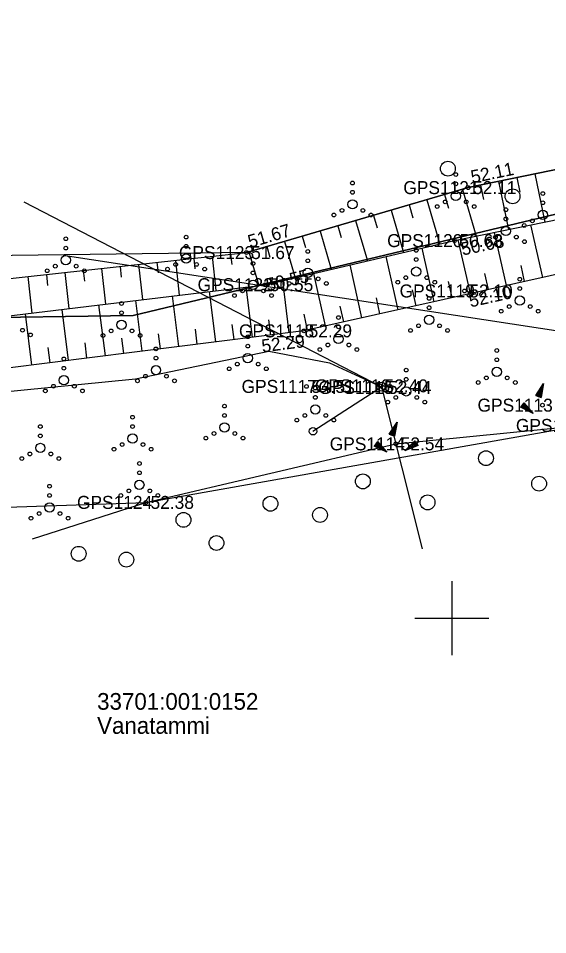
# Model space of a CAD drawing. Extents: x 551623 to 559850, y 6561220 to 6567135.
# Drawn here: x 555326.61 to 555355.18, y 6565082.93 to 6565132.34 of the extents above; entities that cross this region are included whole.
import ezdxf

# ---------------------------------------------------------------- set-up
doc = ezdxf.new("R2010")
doc.units = 0
for name, color, linetype in [('HALJASTUS', 7, 'Continuous'), ('KORGUS-EH2000', 7, 'Continuous'), ('KPOHULIIN', 7, 'Continuous'), ('MOOTKORG-EH2000', 7, 'Continuous'), ('MOOTMPUNKT', 7, 'Continuous'), ('MOOTNR', 7, 'Continuous'), ('MOOTPIIR', 7, 'Continuous'), ('MPKAABEL', 7, 'Continuous'), ('MPOHULIIN', 7, 'Continuous'), ('PIIR', 7, 'Continuous'), ('POST', 7, 'Continuous'), ('RELJEEF', 7, 'Continuous'), ('VORK', 7, 'Continuous')]:
    doc.layers.add(name, color=color, linetype=linetype)

msp = doc.modelspace()

# ---------------------------------------------------------------- linework, layer by layer
at = {"layer": 'HALJASTUS'}
msp.add_lwpolyline([(555327.372, 6565104.268), (555333.487, 6565106.241), (555346.986, 6565109.396), (555356.962, 6565110.39), (555361.925, 6565109.512)], dxfattribs=at)
for centre, radius in [((555349.79, 6565124.238), 0.4), ((555344.643, 6565123.462), 0.1), ((555350.215, 6565123.919), 0.1), ((555344.643, 6565122.962), 0.1), ((555350.215, 6565123.419), 0.1), ((555353.281, 6565122.744), 0.4), ((555344.643, 6565122.312), 0.25), ((555350.215, 6565122.769), 0.25), ((555354.914, 6565122.896), 0.1), ((555344.078, 6565121.987), 0.1), ((555345.208, 6565121.987), 0.1), ((555349.215, 6565122.194), 0.1), ((555349.65, 6565122.444), 0.1), ((555350.78, 6565122.444), 0.1), ((555351.215, 6565122.194), 0.1), ((555352.921, 6565122.024), 0.1), ((555354.914, 6565122.396), 0.1), ((555343.643, 6565121.737), 0.1), ((555345.643, 6565121.737), 0.1), ((555352.921, 6565121.524), 0.1), ((555354.914, 6565121.746), 0.25), ((555352.921, 6565120.874), 0.25), ((555353.914, 6565121.171), 0.1), ((555354.349, 6565121.421), 0.1), ((555335.668, 6565120.548), 0.1), ((555352.356, 6565120.549), 0.1), ((555353.486, 6565120.549), 0.1), ((555329.173, 6565120.455), 0.1), ((555335.668, 6565120.048), 0.1), ((555351.921, 6565120.299), 0.1), ((555353.921, 6565120.299), 0.1), ((555329.173, 6565119.955), 0.1), ((555335.668, 6565119.398), 0.25), ((555342.232, 6565119.772), 0.1), ((555348.085, 6565119.835), 0.1), ((555329.173, 6565119.305), 0.25), ((555335.103, 6565119.073), 0.1), ((555336.233, 6565119.073), 0.1), ((555339.276, 6565119.118), 0.1), ((555342.232, 6565119.272), 0.1), ((555348.085, 6565119.335), 0.1), ((555328.173, 6565118.73), 0.1), ((555328.608, 6565118.98), 0.1), ((555329.738, 6565118.98), 0.1), ((555330.173, 6565118.73), 0.1), ((555334.668, 6565118.823), 0.1), ((555336.668, 6565118.823), 0.1), ((555339.276, 6565118.618), 0.1), ((555342.232, 6565118.622), 0.25), ((555348.085, 6565118.685), 0.25), ((555339.276, 6565117.968), 0.25), ((555341.232, 6565118.047), 0.1), ((555341.667, 6565118.297), 0.1), ((555342.797, 6565118.297), 0.1), ((555343.232, 6565118.047), 0.1), ((555347.085, 6565118.11), 0.1), ((555347.52, 6565118.36), 0.1), ((555348.65, 6565118.36), 0.1), ((555349.085, 6565118.11), 0.1), ((555353.669, 6565118.273), 0.1), ((555338.711, 6565117.643), 0.1), ((555339.841, 6565117.643), 0.1), ((555353.669, 6565117.773), 0.1), ((555338.276, 6565117.393), 0.1), ((555340.276, 6565117.393), 0.1), ((555348.777, 6565117.239), 0.1), ((555353.669, 6565117.123), 0.25), ((555332.181, 6565116.965), 0.1), ((555348.777, 6565116.739), 0.1), ((555352.669, 6565116.548), 0.1), ((555353.104, 6565116.798), 0.1), ((555354.234, 6565116.798), 0.1), ((555354.669, 6565116.548), 0.1), ((555332.181, 6565116.465), 0.1), ((555343.885, 6565116.205), 0.1), ((555348.777, 6565116.089), 0.25), ((555332.181, 6565115.815), 0.25), ((555343.885, 6565115.705), 0.1), ((555348.212, 6565115.764), 0.1), ((555349.342, 6565115.764), 0.1), ((555326.837, 6565115.522), 0.1), ((555327.272, 6565115.272), 0.1), ((555331.181, 6565115.24), 0.1), ((555331.616, 6565115.49), 0.1), ((555332.746, 6565115.49), 0.1), ((555333.181, 6565115.24), 0.1), ((555338.993, 6565115.171), 0.1), ((555343.885, 6565115.055), 0.25), ((555347.777, 6565115.514), 0.1), ((555349.777, 6565115.514), 0.1), ((555338.993, 6565114.671), 0.1), ((555343.32, 6565114.73), 0.1), ((555344.45, 6565114.73), 0.1), ((555334.04, 6565114.52), 0.1), ((555338.993, 6565114.021), 0.25), ((555342.885, 6565114.48), 0.1), ((555344.885, 6565114.48), 0.1), ((555352.431, 6565114.431), 0.1), ((555329.07, 6565113.977), 0.1), ((555334.04, 6565114.02), 0.1), ((555338.428, 6565113.696), 0.1), ((555339.558, 6565113.696), 0.1), ((555352.431, 6565113.931), 0.1), ((555329.07, 6565113.477), 0.1), ((555334.04, 6565113.37), 0.25), ((555337.993, 6565113.446), 0.1), ((555339.993, 6565113.446), 0.1), ((555347.545, 6565113.377), 0.1), ((555352.431, 6565113.281), 0.25), ((555329.07, 6565112.827), 0.25), ((555333.04, 6565112.795), 0.1), ((555333.475, 6565113.045), 0.1), ((555334.605, 6565113.045), 0.1), ((555335.04, 6565112.795), 0.1), ((555347.545, 6565112.877), 0.1), ((555351.431, 6565112.706), 0.1), ((555351.866, 6565112.956), 0.1), ((555352.996, 6565112.956), 0.1), ((555353.431, 6565112.706), 0.1), ((555328.07, 6565112.252), 0.1), ((555328.505, 6565112.502), 0.1), ((555329.635, 6565112.502), 0.1), ((555330.07, 6565112.252), 0.1), ((555342.64, 6565112.404), 0.1), ((555347.545, 6565112.227), 0.25), ((555342.64, 6565111.904), 0.1), ((555346.545, 6565111.652), 0.1), ((555346.98, 6565111.902), 0.1), ((555348.11, 6565111.902), 0.1), ((555348.545, 6565111.652), 0.1), ((555337.736, 6565111.431), 0.1), ((555342.64, 6565111.254), 0.25), ((555332.776, 6565110.832), 0.1), ((555337.736, 6565110.931), 0.1), ((555341.64, 6565110.679), 0.1), ((555342.075, 6565110.929), 0.1), ((555343.205, 6565110.929), 0.1), ((555343.64, 6565110.679), 0.1), ((555327.801, 6565110.327), 0.1), ((555332.776, 6565110.332), 0.1), ((555337.736, 6565110.281), 0.25), ((555327.801, 6565109.827), 0.1), ((555332.776, 6565109.682), 0.25), ((555336.736, 6565109.706), 0.1), ((555337.171, 6565109.956), 0.1), ((555338.301, 6565109.956), 0.1), ((555338.736, 6565109.706), 0.1), ((555327.801, 6565109.177), 0.25), ((555332.211, 6565109.357), 0.1), ((555333.341, 6565109.357), 0.1), ((555327.236, 6565108.852), 0.1), ((555328.366, 6565108.852), 0.1), ((555331.776, 6565109.107), 0.1), ((555333.776, 6565109.107), 0.1), ((555351.848, 6565108.625), 0.4), ((555326.801, 6565108.602), 0.1), ((555328.801, 6565108.602), 0.1), ((555333.145, 6565108.337), 0.1), ((555333.145, 6565107.837), 0.1), ((555345.203, 6565107.372), 0.4), ((555333.145, 6565107.187), 0.25), ((555354.713, 6565107.252), 0.4), ((555328.297, 6565107.114), 0.1), ((555332.58, 6565106.862), 0.1), ((555333.71, 6565106.862), 0.1), ((555328.297, 6565106.614), 0.1), ((555332.145, 6565106.612), 0.1), ((555334.145, 6565106.612), 0.1), ((555340.219, 6565106.168), 0.4), ((555348.694, 6565106.24), 0.4), ((555328.297, 6565105.964), 0.25), ((555342.892, 6565105.565), 0.4), ((555327.297, 6565105.389), 0.1), ((555327.732, 6565105.639), 0.1), ((555328.862, 6565105.639), 0.1), ((555329.297, 6565105.389), 0.1), ((555335.525, 6565105.3), 0.4), ((555337.306, 6565104.048), 0.4), ((555329.867, 6565103.47), 0.4), ((555332.443, 6565103.156), 0.4)]:
    msp.add_circle(centre, radius, dxfattribs=at)
at = {"layer": 'KORGUS-EH2000'}
for centre in [(555350.887, 6565123.214), (555350.155, 6565120.356), (555338.917, 6565119.711), (555339.924, 6565117.979), (555351.004, 6565117.5), (555342.017, 6565115.49), (555346.116, 6565112.525), (555346.986, 6565109.396), (555333.487, 6565106.241)]:
    msp.add_circle(centre, 0.1, dxfattribs=at)
at = {"layer": 'KPOHULIIN'}
msp.add_line((555329.033, 6565119.572), (555375.675, 6565112.435), dxfattribs=at)
at = {"layer": 'MOOTMPUNKT'}
for centre in [(555350.887, 6565123.214), (555350.155, 6565120.356), (555338.917, 6565119.711), (555339.924, 6565117.979), (555350.686, 6565117.641), (555342.017, 6565115.49), (555342.159, 6565112.494), (555346.116, 6565112.525), (555346.301, 6565112.437), (555354.892, 6565111.484), (555346.986, 6565109.396), (555333.487, 6565106.241)]:
    msp.add_circle(centre, 0.1, dxfattribs=at)
at = {"layer": 'MOOTPIIR'}
for points in [[(555413.205, 6565364.686), (555411.398, 6565356.944), (555410.509, 6565353.99), (555403.362, 6565318.45), (555395.536, 6565279.368), (555391.508, 6565263.981), (555383.916, 6565230.577), (555382.951, 6565225.646), (555372.87, 6565176.08), (555365.309, 6565137.46), (555362.029, 6565125.507), (555350.887, 6565123.214), (555338.917, 6565119.711), (555317.832, 6565119.44), (555315.051, 6565120.092), (555299.831, 6565122.632), (555288.412, 6565133.905), (555268.035, 6565138.732)], [(555277.06, 6565106.584), (555291.997, 6565107.634), (555301.148, 6565108.092), (555306.213, 6565106.197), (555323.296, 6565105.89), (555333.487, 6565106.241), (555356.962, 6565110.39), (555361.341, 6565109.384), (555360.57, 6565097.42), (555361.028, 6565065.554), (555365.185, 6565047.016), (555370.617, 6565028.127), (555373.301, 6565030.391), (555378.184, 6565031.737), (555374.131, 6565047.919), (555372.342, 6565056.308), (555369.586, 6565071.741), (555368.642, 6565086.186), (555368.745, 6565100.14), (555369.594, 6565112.287), (555371.354, 6565124), (555373.306, 6565135.548), (555376.11, 6565151.678), (555380.814, 6565174.027)]]:
    msp.add_lwpolyline(points, dxfattribs=at)
at = {"layer": 'MPKAABEL'}
msp.add_lwpolyline([(555269.268, 6565132.087), (555280.849, 6565129.896), (555289.168, 6565128.301), (555288.207, 6565123.189), (555286.959, 6565118.589), (555293.983, 6565117.646), (555314.575, 6565114.056), (555318.957, 6565113.003), (555321.807, 6565112.117), (555325.273, 6565112.143), (555332.929, 6565112.906), (555340.125, 6565114.391), (555343.407, 6565113.766), (555346.209, 6565112.481)], dxfattribs=at)
at = {"layer": 'MPOHULIIN'}
msp.add_lwpolyline([(555326.912, 6565122.441), (555346.209, 6565112.481), (555348.411, 6565103.741)], dxfattribs=at)
at = {"layer": 'PIIR'}
msp.add_lwpolyline([(555205.15, 6565297.11), (555208.78, 6565303.3), (555303.13, 6565302.54), (555320.51, 6565314.61), (555349.21, 6565267.88), (555392.88, 6565265.99), (555385.6, 6565231.48), (555363.7, 6565126.34), (555363.12, 6565123.58), (555332.81, 6565116.31), (555303.59, 6565115.89), (555310.07, 6565124.47), (555315.73, 6565134.86), (555315.28, 6565149.09), (555289.11, 6565186.6), (555261.42, 6565218.27), (555255.75, 6565226.79), (555254.61, 6565228.5), (555256.63, 6565245.54), (555293.54, 6565286.23), (555292.52, 6565297.57), (555275.38, 6565300.17)], close=True, dxfattribs=at)
msp.add_lwpolyline([(555307.03, 6564911.6), (555306.58, 6564943.93), (555301.69, 6564959.19), (555297.89, 6564966.44), (555284.62, 6565010.72), (555286.82, 6565022.41), (555298.08, 6565033.06), (555323.9, 6565035.68), (555337.29, 6565046.66), (555339.51, 6565058.58), (555324.46, 6565074.96), (555295.15, 6565083.63), (555289.83, 6565088.53), (555288.85, 6565092.31), (555291.54, 6565100.48), (555303.59, 6565115.89), (555332.81, 6565116.31), (555363.12, 6565123.58), (555362.78, 6565120.42), (555360.57, 6565097.42), (555361.28, 6565065.55), (555382.57, 6564990.22), (555410.7, 6564895.66)], dxfattribs=at)
at = {"layer": 'POST'}
msp.add_lwpolyline([(555342.511, 6565110.076), (555346.209, 6565112.481)], dxfattribs=at)
for centre, radius in [((555346.209, 6565112.481), 0.25), ((555342.511, 6565110.076), 0.2)]:
    msp.add_circle(centre, radius, dxfattribs=at)
at = {"layer": 'RELJEEF'}
for p, q in [((555352.526, 6565123.551), (555353.061, 6565120.951)), ((555353.505, 6565123.753), (555353.666, 6565122.972)), ((555354.485, 6565123.954), (555355.02, 6565121.352)), ((555350.573, 6565123.122), (555351.313, 6565120.593)), ((555351.546, 6565123.35), (555351.707, 6565122.57)), ((555348.654, 6565122.561), (555349.353, 6565120.17)), ((555349.613, 6565122.841), (555349.828, 6565122.107)), ((555347.694, 6565122.28), (555347.899, 6565121.579)), ((555345.774, 6565121.718), (555345.97, 6565121.05)), ((555346.734, 6565121.999), (555347.402, 6565119.717)), ((555343.855, 6565121.156), (555344.041, 6565120.52)), ((555344.815, 6565121.437), (555345.451, 6565119.264)), ((555354.907, 6565118.373), (555354.275, 6565121.199)), ((555341.935, 6565120.595), (555342.112, 6565119.991)), ((555342.895, 6565120.875), (555343.5, 6565118.81)), ((555352.955, 6565117.936), (555352.315, 6565120.798)), ((555340.976, 6565120.314), (555341.548, 6565118.357)), ((555351.004, 6565117.5), (555350.355, 6565120.398)), ((555338.067, 6565119.618), (555338.127, 6565119.066)), ((555339.056, 6565119.752), (555339.587, 6565117.938)), ((555340.016, 6565120.033), (555340.183, 6565119.462)), ((555349.052, 6565117.063), (555348.406, 6565119.95)), ((555334.091, 6565119.183), (555334.153, 6565118.617)), ((555335.085, 6565119.292), (555335.29, 6565117.417)), ((555336.079, 6565119.401), (555336.14, 6565118.842)), ((555337.073, 6565119.509), (555337.276, 6565117.658)), ((555347.1, 6565116.627), (555346.458, 6565119.498)), ((555329.12, 6565118.639), (555329.333, 6565116.693)), ((555330.115, 6565118.748), (555330.178, 6565118.168)), ((555331.109, 6565118.857), (555331.319, 6565116.934)), ((555332.103, 6565118.966), (555332.165, 6565118.392)), ((555333.097, 6565119.074), (555333.305, 6565117.176)), ((555345.148, 6565116.19), (555344.51, 6565119.045)), ((555353.931, 6565118.154), (555353.74, 6565119.008)), ((555327.132, 6565118.422), (555327.348, 6565116.452)), ((555328.126, 6565118.531), (555328.191, 6565117.943)), ((555341.232, 6565115.391), (555340.879, 6565118.201)), ((555343.196, 6565115.754), (555342.562, 6565118.592)), ((555350.028, 6565117.281), (555349.833, 6565118.15)), ((555351.979, 6565117.718), (555351.786, 6565118.582)), ((555337.263, 6565114.893), (555336.921, 6565117.615)), ((555339.247, 6565115.142), (555338.907, 6565117.856)), ((555348.076, 6565116.845), (555347.883, 6565117.709)), ((555333.294, 6565114.395), (555332.95, 6565117.133)), ((555335.278, 6565114.644), (555334.936, 6565117.374)), ((555346.124, 6565116.408), (555345.932, 6565117.267)), ((555329.325, 6565113.897), (555328.98, 6565116.65)), ((555331.31, 6565114.146), (555330.965, 6565116.891)), ((555344.172, 6565115.972), (555343.981, 6565116.826)), ((555327.341, 6565113.648), (555326.994, 6565116.409)), ((555342.221, 6565115.535), (555342.031, 6565116.384)), ((555338.255, 6565115.017), (555338.153, 6565115.833)), ((555340.24, 6565115.267), (555340.138, 6565116.08)), ((555334.286, 6565114.519), (555334.183, 6565115.339)), ((555336.271, 6565114.768), (555336.168, 6565115.586)), ((555330.317, 6565114.021), (555330.214, 6565114.846)), ((555332.302, 6565114.27), (555332.199, 6565115.093)), ((555328.333, 6565113.772), (555328.229, 6565114.599)), ((555354.537, 6565112.01), (555354.957, 6565112.65)), ((555354.587, 6565112.085), (555354.872, 6565112.205)), ((555354.637, 6565112.16), (555354.887, 6565112.265)), ((555354.687, 6565112.235), (555354.812, 6565112.29)), ((555354.737, 6565112.31), (555354.907, 6565112.385)), ((555354.787, 6565112.385), (555354.917, 6565112.445)), ((555354.812, 6565112.29), (555354.897, 6565112.325)), ((555354.957, 6565112.65), (555354.817, 6565111.895)), ((555354.832, 6565112.46), (555354.932, 6565112.5)), ((555354.882, 6565112.535), (555354.942, 6565112.56)), ((555354.932, 6565112.61), (555354.952, 6565112.62)), ((555354.537, 6565112.01), (555354.862, 6565112.15)), ((555354.537, 6565112.01), (555354.817, 6565111.895)), ((555354.537, 6565112.01), (555354.537, 6565112.01)), ((555354.602, 6565111.985), (555354.852, 6565112.09)), ((555354.667, 6565111.955), (555354.842, 6565112.03)), ((555354.737, 6565111.93), (555354.832, 6565111.97)), ((555354.802, 6565111.905), (555354.817, 6565111.91)), ((555353.896, 6565111.609), (555353.711, 6565111.369)), ((555354.401, 6565111.039), (555353.711, 6565111.369)), ((555353.721, 6565111.384), (555353.726, 6565111.364)), ((555353.766, 6565111.439), (555353.781, 6565111.339)), ((555353.811, 6565111.499), (555353.836, 6565111.314)), ((555353.851, 6565111.554), (555353.886, 6565111.284)), ((555353.896, 6565111.609), (555354.401, 6565111.039)), ((555353.896, 6565111.609), (555353.941, 6565111.259)), ((555353.896, 6565111.609), (555353.896, 6565111.609)), ((555353.956, 6565111.544), (555353.996, 6565111.234)), ((555354.016, 6565111.474), (555354.051, 6565111.209)), ((555354.076, 6565111.409), (555354.091, 6565111.269)), ((555354.091, 6565111.269), (555354.106, 6565111.179)), ((555354.131, 6565111.339), (555354.161, 6565111.154)), ((555354.191, 6565111.274), (555354.211, 6565111.129)), ((555354.251, 6565111.204), (555354.266, 6565111.104)), ((555354.311, 6565111.139), (555354.321, 6565111.074)), ((555354.371, 6565111.069), (555354.376, 6565111.049)), ((555346.631, 6565109.922), (555347.051, 6565110.562)), ((555346.781, 6565110.147), (555346.906, 6565110.202)), ((555346.831, 6565110.222), (555347.001, 6565110.297)), ((555346.881, 6565110.297), (555347.011, 6565110.357)), ((555346.906, 6565110.202), (555346.991, 6565110.237)), ((555347.051, 6565110.562), (555346.911, 6565109.807)), ((555346.926, 6565110.372), (555347.026, 6565110.412)), ((555346.976, 6565110.447), (555347.036, 6565110.472)), ((555347.026, 6565110.522), (555347.046, 6565110.532)), ((555346.631, 6565109.922), (555346.956, 6565110.062)), ((555346.631, 6565109.922), (555346.911, 6565109.807)), ((555346.631, 6565109.922), (555346.631, 6565109.922)), ((555346.681, 6565109.997), (555346.966, 6565110.117)), ((555346.696, 6565109.897), (555346.946, 6565110.002)), ((555346.731, 6565110.072), (555346.981, 6565110.177)), ((555346.761, 6565109.867), (555346.936, 6565109.942)), ((555346.831, 6565109.842), (555346.926, 6565109.882)), ((555346.896, 6565109.817), (555346.911, 6565109.822)), ((555345.99, 6565109.521), (555345.805, 6565109.281)), ((555346.495, 6565108.951), (555345.805, 6565109.281)), ((555345.815, 6565109.296), (555345.82, 6565109.276)), ((555345.86, 6565109.351), (555345.875, 6565109.251)), ((555345.905, 6565109.411), (555345.93, 6565109.226)), ((555345.945, 6565109.466), (555345.98, 6565109.196)), ((555345.99, 6565109.521), (555346.495, 6565108.951)), ((555345.99, 6565109.521), (555346.035, 6565109.171)), ((555345.99, 6565109.521), (555345.99, 6565109.521)), ((555346.05, 6565109.456), (555346.09, 6565109.146)), ((555346.11, 6565109.386), (555346.145, 6565109.121)), ((555346.17, 6565109.321), (555346.185, 6565109.181)), ((555346.225, 6565109.251), (555346.255, 6565109.066)), ((555347.469, 6565109.016), (555348.009, 6565109.561)), ((555348.179, 6565109.311), (555347.469, 6565109.016)), ((555347.794, 6565109.231), (555347.704, 6565109.251)), ((555348.009, 6565109.241), (555347.744, 6565109.291)), ((555348.094, 6565109.276), (555347.789, 6565109.336)), ((555347.929, 6565109.206), (555347.794, 6565109.231)), ((555348.179, 6565109.311), (555347.829, 6565109.376)), ((555348.139, 6565109.366), (555347.874, 6565109.421)), ((555348.099, 6565109.426), (555347.914, 6565109.461)), ((555348.059, 6565109.486), (555347.959, 6565109.506)), ((555348.019, 6565109.546), (555347.999, 6565109.546)), ((555348.179, 6565109.311), (555348.009, 6565109.561)), ((555348.179, 6565109.311), (555348.179, 6565109.311)), ((555346.185, 6565109.181), (555346.2, 6565109.091)), ((555346.285, 6565109.186), (555346.305, 6565109.041)), ((555346.345, 6565109.116), (555346.36, 6565109.016)), ((555346.405, 6565109.051), (555346.415, 6565108.986)), ((555346.465, 6565108.981), (555346.47, 6565108.961)), ((555347.509, 6565109.031), (555347.494, 6565109.036)), ((555347.594, 6565109.066), (555347.534, 6565109.081)), ((555347.679, 6565109.101), (555347.574, 6565109.121)), ((555347.759, 6565109.136), (555347.619, 6565109.166)), ((555347.844, 6565109.171), (555347.659, 6565109.206))]:
    msp.add_line(p, q, dxfattribs=at)
for points in [[(555317.832, 6565119.44), (555318.067, 6565118.667), (555321.727, 6565117.83), (555338.917, 6565119.711), (555350.887, 6565123.214), (555362.029, 6565125.507), (555365.444, 6565124.988), (555365.766, 6565122.591), (555364.802, 6565120.499), (555361.029, 6565119.742), (555342.017, 6565115.49), (555323.733, 6565113.195), (555318.738, 6565113.058), (555316.806, 6565113.009), (555315.605, 6565112.581), (555312.771, 6565107.812), (555310.547, 6565104.909)], [(555306.213, 6565106.197), (555312.205, 6565113.393), (555315.272, 6565116.224), (555316.543, 6565116.674), (555321.789, 6565115.777), (555339.924, 6565117.979), (555350.155, 6565120.356), (555362.381, 6565122.857), (555364.207, 6565123.089)]]:
    msp.add_lwpolyline(points, dxfattribs=at)
at = {"layer": 'VORK'}
for p, q in [((555350, 6565102), (555350, 6565098)), ((555348, 6565100), (555352, 6565100))]:
    msp.add_line(p, q, dxfattribs=at)

# ---------------------------------------------------------------- texts
at = {"layer": 'KORGUS-EH2000'}
for s, rotation, p in [(' 52.11', 11.6268, (555350.852, 6565123.386)), (' 51.67', 16.3111, (555338.868, 6565119.879)), (' 50.68', 11.56, (555350.33, 6565119.499)), (' 50.55', 13.0804, (555339.812, 6565117.555)), (' 52.10', 12.6074, (555350.763, 6565116.694)), (' 52.29', 7.1543, (555339.522, 6565114.292))]:
    msp.add_text(s, height=0.7, rotation=rotation, dxfattribs=at).set_placement(p)
for s, p in [(' 52.40', (555346.116, 6565112.175)), (' 52.54', (555346.986, 6565109.046)), (' 52.38', (555333.487, 6565105.891))]:
    msp.add_text(s, height=0.7, dxfattribs=at).set_placement(p)
at = {"layer": 'MOOTKORG-EH2000'}
for s, p in [(' 52.11', (555350.887, 6565122.864)), (' 50.68', (555350.155, 6565120.007)), (' 51.67', (555338.917, 6565119.361)), (' 50.55', (555339.924, 6565117.629)), (' 52.10', (555350.686, 6565117.291)), (' 52.29', (555342.017, 6565115.14)), (' 54.51', (555342.159, 6565112.144)), (' 52.40', (555346.116, 6565112.175)), (' 52.44', (555346.301, 6565112.087)), (' 52.54', (555346.986, 6565109.046)), (' 52.38', (555333.487, 6565105.891))]:
    msp.add_text(s, height=0.7, dxfattribs=at).set_placement(p)
at = {"layer": 'MOOTNR'}
for s, p in [('GPS1121 ', (555347.387, 6565122.864)), ('GPS1120 ', (555346.515, 6565120.007)), ('GPS1123 ', (555335.277, 6565119.361)), ('GPS1122 ', (555336.284, 6565117.629)), ('GPS1119 ', (555347.186, 6565117.291)), ('GPS1118 ', (555338.517, 6565115.14)), ('GPS1117 ', (555338.659, 6565112.144)), ('GPS1116 ', (555342.616, 6565112.175)), ('GPS1115 ', (555342.801, 6565112.087)), ('GPS1113 ', (555351.392, 6565111.134)), ('GPS1112 ', (555353.462, 6565110.04)), ('GPS1114 ', (555343.416, 6565109.046)), ('GPS1124 ', (555329.777, 6565105.891))]:
    msp.add_text(s, height=0.7, dxfattribs=at).set_placement(p)
at = {"layer": 'PIIR'}
for s, p in [('33701:001:0152', (555330.865, 6565095.06)), ('Vanatammi', (555330.865, 6565093.76))]:
    msp.add_text(s, height=0.9, dxfattribs=at).set_placement(p)

doc.saveas('drawing.dxf')
